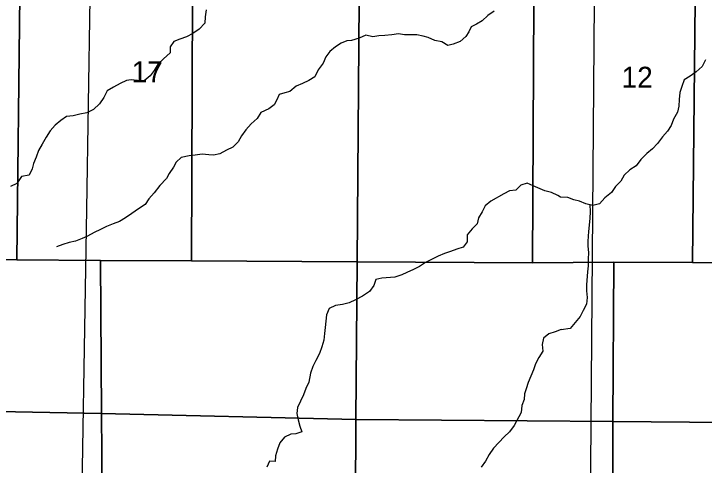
# Model space of a CAD drawing. Extents: x 1985906 to 2277390, y 930619 to 1324581.
# Drawn here: x 2066175 to 2073442, y 1119287 to 1124035 of the extents above; entities that cross this region are included whole.
import ezdxf

# ---------------------------------------------------------------- set-up
doc = ezdxf.new("R2010")
doc.units = 0
for name, color, linetype in [('GM_X_Minor_River', 7, 'Continuous'), ('GM_X_Section', 7, 'Continuous'), ('GM_X_Section_Text', 7, 'Continuous'), ('GM_X_State_Route', 7, 'Continuous'), ('GM_X_Township_Road', 7, 'Continuous')]:
    doc.layers.add(name, color=color, linetype=linetype)

msp = doc.modelspace()

# ---------------------------------------------------------------- linework, layer by layer
at = {"layer": 'GM_X_Minor_River'}
for points in [[(2068201, 1124077.8), (2068190.7, 1124003.6), (2068186.5, 1123937.3), (2068126.1, 1123875.3), (2068059.7, 1123829.3), (2067993.4, 1123793.4), (2067923, 1123769.6), (2067860.7, 1123745.7), (2067820.4, 1123689.6), (2067820.2, 1123623.3), (2067751.8, 1123563.3), (2067693.4, 1123509.3), (2067651.1, 1123439.2), (2067608.7, 1123383.1), (2067546.3, 1123331.1), (2067478.1, 1123335.4), (2067409.9, 1123339.6), (2067359.7, 1123333.8), (2067293.3, 1123301.9), (2067225, 1123264), (2067156.6, 1123224.1), (2067122.3, 1123155.9), (2067075.9, 1123087.8), (2067013.5, 1123027.8), (2066943.1, 1122993.9), (2066870.8, 1122978.1), (2066800.5, 1122962.3), (2066730.2, 1122954.5), (2066669.9, 1122914.5), (2066611.5, 1122862.5), (2066559.1, 1122802.5), (2066514.8, 1122736.4), (2066472.4, 1122664.2), (2066436.1, 1122596.1), (2066411.8, 1122525.9), (2066383.5, 1122461.8), (2066367.2, 1122405.6), (2066334.9, 1122339.4), (2066256.6, 1122323.6), (2066208.2, 1122251.5), (2066141.9, 1122217.6)], [(2071230.2, 1124063.1), (2071165.8, 1124019.2), (2071103.4, 1123961.2), (2071045.1, 1123925.2), (2070990.8, 1123899.3), (2070964.5, 1123847.2), (2070932.3, 1123797.1), (2070873.9, 1123743.1), (2070801.5, 1123717.2), (2070743.3, 1123703.4), (2070679.2, 1123741.8), (2070606.9, 1123754.1), (2070536.8, 1123786.4), (2070482.6, 1123800.7), (2070416.4, 1123813), (2070344.1, 1123813.2), (2070285.9, 1123815.4), (2070223.7, 1123825.7), (2070155.4, 1123815.9), (2070081.1, 1123808.1), (2070016.9, 1123804.4), (2069954.6, 1123794.5), (2069880.4, 1123810.9), (2069810, 1123779), (2069729.7, 1123755.2), (2069679.5, 1123751.3), (2069621.2, 1123727.4), (2069560.9, 1123687.5), (2069502.5, 1123637.5), (2069458.2, 1123581.4), (2069429.9, 1123515.2), (2069379.5, 1123445.1), (2069343.1, 1123373), (2069280.8, 1123333), (2069212.4, 1123301.1), (2069146.1, 1123273.3), (2069081.7, 1123219.3), (2069029.5, 1123203.4), (2068967.2, 1123185.6), (2068944.9, 1123129.4), (2068914.7, 1123077.3), (2068858.3, 1123035.3), (2068773.9, 1122995.5), (2068735.6, 1122935.3), (2068675.2, 1122877.3), (2068618.8, 1122813.3), (2068572.4, 1122751.2), (2068538.1, 1122687.1), (2068479.7, 1122633), (2068415.4, 1122599.1), (2068345, 1122563.2), (2068278.7, 1122547.4), (2068226.6, 1122551.6), (2068158.3, 1122559.9), (2068084, 1122548.1), (2068021.8, 1122540.3), (2067937.4, 1122524.5), (2067885.1, 1122474.5), (2067856.8, 1122422.4), (2067810.4, 1122356.3), (2067782.2, 1122304.2), (2067713.7, 1122228.1), (2067651.3, 1122152), (2067596.9, 1122090), (2067556.5, 1122029.9), (2067488.2, 1121983.9), (2067415.7, 1121934), (2067351.4, 1121890.1), (2067289, 1121850.1), (2067220.7, 1121824.2), (2067152.4, 1121796.4), (2067088, 1121764.5), (2067019.7, 1121734.6), (2066949.3, 1121694.7), (2066895, 1121670.8), (2066824.7, 1121644.9), (2066756.4, 1121631.1), (2066690.1, 1121607.3), (2066625.8, 1121583.4)], [(2073456.2, 1123550.4), (2073420.6, 1123480), (2073356.7, 1123425.5), (2073292.8, 1123378.9), (2073230.8, 1123340.5), (2073205.2, 1123272.1), (2073185.5, 1123205.8), (2073178, 1123133.6), (2073174.4, 1123065.3), (2073162.8, 1122999.1), (2073119.1, 1122928.6), (2073093.4, 1122860.2), (2073055.7, 1122799.8), (2073001.9, 1122741.4), (2072950.1, 1122670.9), (2072898.3, 1122614.4), (2072838.4, 1122565.9), (2072774.6, 1122501.3), (2072724.9, 1122436.8), (2072660.9, 1122392.3), (2072601.1, 1122337.8), (2072565.4, 1122273.4), (2072509.5, 1122216.9), (2072465.8, 1122156.5), (2072397.9, 1122099.9), (2072340.1, 1122037.4), (2072270, 1122018.9), (2072197.6, 1122036.6), (2072131.2, 1122064.2), (2072070.9, 1122079.9), (2072006.5, 1122101.6), (2071930.4, 1122105)], [(2071930.4, 1122105), (2071902, 1122124.8), (2071835.3, 1122153.9), (2071764.8, 1122172.9), (2071692.1, 1122206), (2071641.6, 1122225.3), (2071577, 1122252.5), (2071513.1, 1122233.4), (2071459.8, 1122180.4), (2071393.7, 1122171.4), (2071332, 1122142.3), (2071196.8, 1122064), (2071135.3, 1122016.9), (2071104.2, 1121952.1), (2071067.1, 1121887.3), (2071054.1, 1121824.9), (2071000.7, 1121771.8), (2070945.5, 1121710.8), (2070946.7, 1121636.5), (2070905.4, 1121581.6), (2070839.5, 1121560.6), (2070771.7, 1121535.4), (2070709.8, 1121514.4), (2070642, 1121487.3), (2070570.4, 1121452.1), (2070508.7, 1121419), (2070445.2, 1121375.9), (2070383.4, 1121346.9), (2070311.7, 1121313.7), (2070258, 1121288.8), (2070186.1, 1121263.6), (2070049.9, 1121253.5), (2069985.9, 1121238.5), (2069964.8, 1121177.9), (2069917.6, 1121115), (2069846.2, 1121065.7), (2069772.5, 1121026.4), (2069704.8, 1120995.3), (2069634.9, 1120976.2), (2069560.8, 1120967), (2069495.1, 1120933.9), (2069466.1, 1120869.2), (2069461.1, 1120802.9), (2069454.1, 1120736.5), (2069447, 1120672.1), (2069438.1, 1120601.7), (2069417.1, 1120531.1), (2069394.1, 1120462.4), (2069353.1, 1120389.5), (2069324.1, 1120324.8), (2069299.1, 1120254.1), (2069280.5, 1120161.5), (2069249.4, 1120094.8), (2069224.4, 1120028.1), (2069193.3, 1119959.4), (2069160.2, 1119894.6), (2069153.2, 1119830.2), (2069168.3, 1119764.2), (2069185.4, 1119696.1), (2069206.3, 1119638.2), (2069144.5, 1119615.2), (2069092.4, 1119614.4), (2069022.7, 1119581.2), (2068975.4, 1119522.3), (2068950.4, 1119453.7), (2068929.4, 1119385.1), (2068926.4, 1119324.8), (2068866.1, 1119329.9), (2068839, 1119265.2)], [(2072237.8, 1122026.8), (2072240.3, 1121954.6), (2072236.7, 1121882.3), (2072225.6, 1121745.9), (2072219.9, 1121695.7), (2072218.2, 1121639.5), (2072218.5, 1121589.4), (2072225, 1121523.2), (2072219.4, 1121453), (2072219.8, 1121384.8), (2072214.2, 1121320.6), (2072203.1, 1121184.1), (2072201.5, 1121120), (2072212, 1121049.8), (2072202.4, 1120981.6), (2072166.7, 1120913.2), (2072135, 1120850.8), (2072085.2, 1120788.3), (2072031.4, 1120723.8), (2071935.7, 1120711.4)], [(2071936, 1120713), (2071872.1, 1120690.2), (2071806.3, 1120669.2), (2071750.8, 1120622.1), (2071737.8, 1120555.7), (2071744.9, 1120485.5), (2071701.8, 1120418.6), (2071666.7, 1120353.8), (2071643.7, 1120289.1), (2071589.6, 1120155.8), (2071568.5, 1120091.2), (2071551.3, 1120036.7), (2071546.2, 1119978.4), (2071521.1, 1119913.8), (2071514.2, 1119839.4), (2071440.1, 1119705.7), (2071393, 1119638.7), (2071335.6, 1119585.7), (2071280.4, 1119524.6), (2071225.1, 1119467.5), (2071178, 1119400.6), (2071139, 1119327.7), (2071093.9, 1119264.8)]]:
    msp.add_lwpolyline(points, dxfattribs=at)
at = {"layer": 'GM_X_Section'}
for points in [[(2064461.6, 1124308.6), (2066238.3, 1124233.7), (2066208.1, 1121446), (2064405.9, 1121455.7)], [(2066238.3, 1124233.7), (2068054.6, 1124215.5), (2068046.7, 1121436.2), (2067089.2, 1121441.3), (2066208.1, 1121446)], [(2068054.6, 1124215.5), (2069810.1, 1124171.4), (2069788.8, 1121427), (2068046.7, 1121436.2)], [(2069810.1, 1124171.4), (2071648.1, 1124155.7), (2071635, 1121414.7), (2069788.8, 1121427)], [(2071648.1, 1124155.7), (2072952.1, 1124148.9), (2073346.7, 1124171.1), (2073319.8, 1121418.8), (2072491, 1121421.7), (2071635, 1121414.7)], [(2074981.1, 1124189.9), (2074965, 1123178.3), (2074937, 1121413), (2073319.8, 1121418.8), (2073346.7, 1124171.1), (2073600.2, 1124185.3)], [(2064405.9, 1121455.7), (2066208.1, 1121446), (2067089.2, 1121441.3), (2067096.6, 1119830.1), (2064373.6, 1119884.3)], [(2067089.2, 1121441.3), (2068046.7, 1121436.2), (2069788.8, 1121427), (2069776.6, 1119768.9), (2067096.6, 1119830.1)], [(2072491, 1121421.7), (2072480.5, 1119746.8), (2069776.6, 1119768.9), (2069788.8, 1121427), (2071635, 1121414.7)], [(2073319.8, 1121418.8), (2074937, 1121413), (2074904.3, 1119725.9), (2072480.5, 1119746.8), (2072491, 1121421.7)], [(2064373.6, 1119884.3), (2067096.6, 1119830.1), (2067110.5, 1118146.8), (2064348.9, 1118282.5)], [(2067096.6, 1119830.1), (2069776.6, 1119768.9), (2069769, 1118061.5), (2067110.5, 1118146.8)], [(2069776.6, 1119768.9), (2072480.5, 1119746.8), (2072477.8, 1117985.4), (2069769, 1118061.5)], [(2074904.3, 1119725.9), (2074869.5, 1117927.4), (2072477.8, 1117985.4), (2072480.5, 1119746.8)]]:
    msp.add_lwpolyline(points, close=True, dxfattribs=at)
at = {"layer": 'GM_X_State_Route'}
msp.add_lwpolyline([(2071695.8, 1108159.5), (2071701, 1108533.3), (2071769.5, 1113528.2), (2071797.8, 1115579.7), (2071871.9, 1115926), (2071945.4, 1116056.8), (2072107.5, 1116345.4), (2072188.8, 1116515.3), (2072211.2, 1116614), (2072227.8, 1116804.9), (2072237.1, 1117947.9), (2072287.5, 1124156.2), (2072320.4, 1125544.3), (2072321.4, 1125605.7), (2072321.6, 1125610.3)], dxfattribs=at)
at = {"layer": 'GM_X_Township_Road'}
for points in [[(2066942.8, 1121979), (2066979.6, 1124199.6)], [(2066846.8, 1116135.4), (2066852.3, 1116154), (2066855.4, 1116360.7), (2066876.8, 1118002.5), (2066942.8, 1121978.8), (2066942.8, 1121979)]]:
    msp.add_lwpolyline(points, dxfattribs=at)

# ---------------------------------------------------------------- texts
at = {"layer": 'GM_X_Section_Text'}
for s, p in [('17', (2067415.4, 1123315.6)), ('12', (2072572.2, 1123257.3))]:
    msp.add_text(s, height=221, rotation=0.00001, dxfattribs=at).set_placement(p)

doc.saveas('drawing.dxf')
